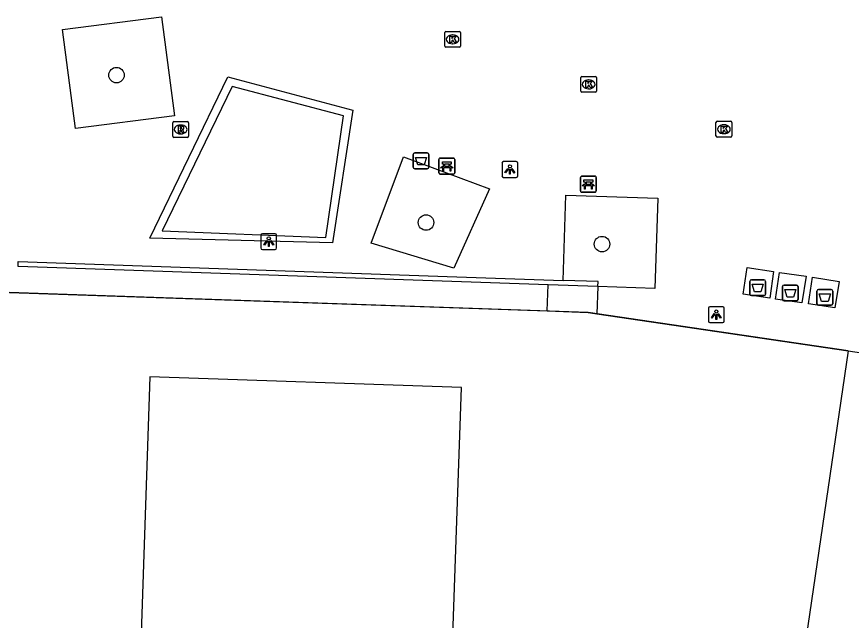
# Model space of a CAD drawing. Extents: x 164150 to 165261, y 382513 to 383432.
# Drawn here: x 164287.5 to 164340.1, y 383094.3 to 383132.3 of the extents above; entities that cross this region are included whole.
import ezdxf

# ---------------------------------------------------------------- set-up
doc = ezdxf.new("R2010")
doc.units = 0
for name, color, linetype in [('IMGEO_Afval_apart_plaats', 7, 'Continuous'), ('IMGEO_Afvalbak', 7, 'Continuous'), ('IMGEO_Bank', 7, 'Continuous'), ('IMGEO_Boom', 7, 'Continuous'), ('IMGEO_Kolk', 7, 'Continuous'), ('IMGEO_Lichtpunt', 7, 'Continuous'), ('IMGEO_Muur', 7, 'Continuous'), ('IMGEO_Pand', 7, 'Continuous'), ('IMGEO_Rioolput', 7, 'Continuous'), ('IMGEO_Voetgangersgebied_open', 7, 'Continuous'), ('IMGEO_Voetpad_gesloten', 7, 'Continuous'), ('IMGEO_Voetpad_op_trap', 7, 'Continuous'), ('IMGEO_Voetpad_open', 7, 'Continuous')]:
    doc.layers.add(name, color=color, linetype=linetype)

msp = doc.modelspace()

# ---------------------------------------------------------------- linework, layer by layer
at = {"layer": 'IMGEO_Afval_apart_plaats'}
for p, q in [((164333.694, 383114.864), (164333.694, 383115.664)), ((164333.694, 383115.664), (164333.694, 383114.864)), ((164333.794, 383115.764), (164334.584, 383115.764)), ((164334.584, 383115.764), (164333.794, 383115.764)), ((164334.684, 383115.664), (164334.684, 383114.864)), ((164334.684, 383114.864), (164334.684, 383115.664)), ((164335.748, 383114.529), (164335.748, 383115.329)), ((164335.748, 383115.329), (164335.748, 383114.529)), ((164335.848, 383115.429), (164336.638, 383115.429)), ((164336.638, 383115.429), (164335.848, 383115.429)), ((164336.738, 383115.329), (164336.738, 383114.529)), ((164336.738, 383114.529), (164336.738, 383115.329)), ((164338.028, 383115.152), (164338.818, 383115.152)), ((164338.818, 383115.152), (164338.028, 383115.152)), ((164334.584, 383114.764), (164333.794, 383114.764)), ((164333.794, 383114.764), (164334.584, 383114.764)), ((164337.928, 383114.252), (164337.928, 383115.052)), ((164337.928, 383115.052), (164337.928, 383114.252)), ((164338.918, 383115.052), (164338.918, 383114.252)), ((164338.918, 383114.252), (164338.918, 383115.052)), ((164336.638, 383114.429), (164335.848, 383114.429)), ((164335.848, 383114.429), (164336.638, 383114.429)), ((164338.818, 383114.152), (164338.028, 383114.152)), ((164338.028, 383114.152), (164338.818, 383114.152))]:
    msp.add_line(p, q, dxfattribs=at)
for points in [[(164333.837, 383115.478), (164334.541, 383115.478), (164334.392, 383115.008), (164333.986, 383115.008), (164333.837, 383115.478)], [(164335.891, 383115.143), (164336.595, 383115.143), (164336.446, 383114.673), (164336.04, 383114.673), (164335.891, 383115.143)], [(164338.071, 383114.866), (164338.775, 383114.866), (164338.626, 383114.396), (164338.22, 383114.396), (164338.071, 383114.866)]]:
    msp.add_lwpolyline(points, dxfattribs=at)
for centre, start, end in [((164333.794, 383115.664), 90, 180), ((164333.794, 383115.664), 90, 180), ((164334.584, 383115.664), 0, 90), ((164334.584, 383115.664), 360, 90), ((164335.848, 383115.329), 90, 180), ((164335.848, 383115.329), 90, 180), ((164336.638, 383115.329), 0, 90), ((164336.638, 383115.329), 360, 90), ((164338.028, 383115.052), 90, 180), ((164338.028, 383115.052), 90, 180), ((164338.818, 383115.052), 0, 90), ((164338.818, 383115.052), 360, 90), ((164333.794, 383114.864), 180, 270), ((164333.794, 383114.864), 180, 270), ((164334.584, 383114.864), 270, 0), ((164334.584, 383114.864), 270, 0), ((164335.848, 383114.529), 180, 270), ((164335.848, 383114.529), 180, 270), ((164336.638, 383114.529), 270, 0), ((164336.638, 383114.529), 270, 0), ((164338.028, 383114.252), 180, 270), ((164338.028, 383114.252), 180, 270), ((164338.818, 383114.252), 270, 0), ((164338.818, 383114.252), 270, 0)]:
    msp.add_arc(centre, 0.1, start, end, dxfattribs=at)
at = {"layer": 'IMGEO_Afvalbak'}
for p, q in [((164312.461, 383122.859), (164312.461, 383123.659)), ((164312.461, 383123.659), (164312.461, 383122.859)), ((164312.561, 383123.759), (164313.351, 383123.759)), ((164313.351, 383123.759), (164312.561, 383123.759)), ((164313.451, 383123.659), (164313.451, 383122.859)), ((164313.451, 383122.859), (164313.451, 383123.659)), ((164313.351, 383122.759), (164312.561, 383122.759)), ((164312.561, 383122.759), (164313.351, 383122.759))]:
    msp.add_line(p, q, dxfattribs=at)
msp.add_lwpolyline([(164312.604, 383123.473), (164313.308, 383123.473), (164313.159, 383123.003), (164312.753, 383123.003), (164312.604, 383123.473)], dxfattribs=at)
for centre, start, end in [((164312.561, 383123.659), 90, 180), ((164312.561, 383123.659), 90, 180), ((164313.351, 383123.659), 0, 90), ((164313.351, 383123.659), 360, 90), ((164312.561, 383122.859), 180, 270), ((164312.561, 383122.859), 180, 270), ((164313.351, 383122.859), 270, 0), ((164313.351, 383122.859), 270, 0)]:
    msp.add_arc(centre, 0.1, start, end, dxfattribs=at)
at = {"layer": 'IMGEO_Bank'}
for p, q in [((164314.087, 383122.504), (164314.087, 383123.345)), ((164314.087, 383123.345), (164314.087, 383122.504)), ((164314.162, 383123.429), (164315.003, 383123.429)), ((164315.003, 383123.429), (164314.162, 383123.429)), ((164314.396, 383122.935), (164314.396, 383123.041)), ((164314.44, 383123.041), (164314.44, 383122.935)), ((164314.728, 383123.047), (164314.446, 383123.047)), ((164314.734, 383122.935), (164314.734, 383123.041)), ((164314.778, 383123.041), (164314.778, 383122.935)), ((164315.087, 383123.354), (164315.087, 383122.513)), ((164315.087, 383122.513), (164315.087, 383123.354)), ((164314.784, 383122.827), (164314.391, 383122.827)), ((164314.446, 383122.929), (164314.728, 383122.929)), ((164315.012, 383122.429), (164314.171, 383122.429)), ((164314.171, 383122.429), (164315.012, 383122.429)), ((164323.012, 383121.363), (164323.012, 383122.204)), ((164323.012, 383122.204), (164323.012, 383121.363)), ((164323.087, 383122.288), (164323.928, 383122.288)), ((164323.928, 383122.288), (164323.087, 383122.288)), ((164324.012, 383122.213), (164324.012, 383121.372)), ((164324.012, 383121.372), (164324.012, 383122.213)), ((164323.709, 383121.686), (164323.316, 383121.686)), ((164323.321, 383121.794), (164323.321, 383121.9)), ((164323.365, 383121.9), (164323.365, 383121.794)), ((164323.653, 383121.906), (164323.371, 383121.906)), ((164323.371, 383121.788), (164323.653, 383121.788)), ((164323.659, 383121.794), (164323.659, 383121.9)), ((164323.703, 383121.9), (164323.703, 383121.794)), ((164323.937, 383121.288), (164323.096, 383121.288)), ((164323.096, 383121.288), (164323.937, 383121.288))]:
    msp.add_line(p, q, dxfattribs=at)
for points in [[(164314.39, 383123.047), (164314.304, 383123.047), (164314.304, 383123.208), (164314.867, 383123.208), (164314.867, 383123.047), (164314.784, 383123.047)], [(164314.334, 383122.827), (164314.192, 383122.827), (164314.304, 383122.929), (164314.39, 383122.929)], [(164314.384, 383122.82), (164314.384, 383122.613), (164314.341, 383122.613), (164314.341, 383122.82)], [(164314.784, 383122.929), (164314.867, 383122.929), (164314.979, 383122.827), (164314.84, 383122.827)], [(164314.834, 383122.82), (164314.834, 383122.613), (164314.79, 383122.613), (164314.79, 383122.82)], [(164323.315, 383121.906), (164323.229, 383121.906), (164323.229, 383122.067), (164323.792, 383122.067), (164323.792, 383121.906), (164323.709, 383121.906)], [(164323.259, 383121.686), (164323.117, 383121.686), (164323.229, 383121.788), (164323.315, 383121.788)], [(164323.309, 383121.679), (164323.309, 383121.472), (164323.266, 383121.472), (164323.266, 383121.679)], [(164323.709, 383121.788), (164323.792, 383121.788), (164323.904, 383121.686), (164323.765, 383121.686)], [(164323.759, 383121.679), (164323.759, 383121.472), (164323.715, 383121.472), (164323.715, 383121.679)]]:
    msp.add_lwpolyline(points, dxfattribs=at)
for centre, radius, start, end in [((164314.165, 383123.351), 0.0779, 92.4484, 184.2845), ((164314.165, 383123.351), 0.0779, 92.4484, 184.2845), ((164314.389, 383123.04), 0.00671, 2.8957, 87.1043), ((164314.446, 383123.04), 0.00671, 92.8957, 177.1043), ((164314.728, 383123.04), 0.00671, 2.8957, 87.1043), ((164314.785, 383123.04), 0.00671, 92.8957, 177.1043), ((164315.009, 383123.351), 0.0779, 2.4484, 94.2845), ((164315.009, 383123.351), 0.0779, 2.4484, 94.2845), ((164314.165, 383122.507), 0.0779, 182.4484, 274.2845), ((164314.165, 383122.507), 0.0779, 182.4484, 274.2845), ((164314.334, 383122.82), 0.00671, 2.8957, 87.1043), ((164314.391, 383122.82), 0.00671, 92.8957, 177.1043), ((164314.389, 383122.936), 0.00671, 272.8957, 357.1043), ((164314.446, 383122.936), 0.00671, 182.8957, 267.1043), ((164314.728, 383122.936), 0.00671, 272.8957, 357.1043), ((164314.785, 383122.936), 0.00671, 182.8957, 267.1043), ((164314.783, 383122.82), 0.00671, 2.8957, 87.1043), ((164314.84, 383122.82), 0.00671, 92.8957, 177.1043), ((164315.009, 383122.507), 0.0779, 272.4484, 4.2845), ((164315.009, 383122.507), 0.0779, 272.4484, 4.2845), ((164323.09, 383122.21), 0.0779, 92.4484, 184.2845), ((164323.09, 383122.21), 0.0779, 92.4484, 184.2845), ((164323.934, 383122.21), 0.0779, 2.4484, 94.2845), ((164323.934, 383122.21), 0.0779, 2.4484, 94.2845), ((164323.259, 383121.679), 0.00671, 2.8957, 87.1043), ((164323.316, 383121.679), 0.00671, 92.8957, 177.1043), ((164323.314, 383121.899), 0.00671, 2.8957, 87.1043), ((164323.314, 383121.795), 0.00671, 272.8957, 357.1043), ((164323.371, 383121.899), 0.00671, 92.8957, 177.1043), ((164323.371, 383121.795), 0.00671, 182.8957, 267.1043), ((164323.653, 383121.899), 0.00671, 2.8957, 87.1043), ((164323.653, 383121.795), 0.00671, 272.8957, 357.1043), ((164323.71, 383121.899), 0.00671, 92.8957, 177.1043), ((164323.71, 383121.795), 0.00671, 182.8957, 267.1043), ((164323.708, 383121.679), 0.00671, 2.8957, 87.1043), ((164323.765, 383121.679), 0.00671, 92.8957, 177.1043), ((164323.09, 383121.366), 0.0779, 182.4484, 274.2845), ((164323.09, 383121.366), 0.0779, 182.4484, 274.2845), ((164323.934, 383121.366), 0.0779, 272.4484, 4.2845), ((164323.934, 383121.366), 0.0779, 272.4484, 4.2845)]:
    msp.add_arc(centre, radius, start, end, dxfattribs=at)
at = {"layer": 'IMGEO_Boom'}
for centre in [(164293.758, 383128.663), (164313.276, 383119.371), (164324.372, 383118.009)]:
    msp.add_circle(centre, 0.489, dxfattribs=at)
at = {"layer": 'IMGEO_Kolk'}
for p, q in [((164314.452, 383130.496), (164314.452, 383131.348)), ((164314.527, 383131.422), (164315.379, 383131.422)), ((164314.94, 383131.202), (164314.965, 383131.202)), ((164315.453, 383131.348), (164315.453, 383130.496)), ((164315.379, 383130.422), (164314.527, 383130.422)), ((164314.963, 383130.642), (164314.938, 383130.642)), ((164323.029, 383127.654), (164323.029, 383128.506)), ((164323.104, 383128.58), (164323.956, 383128.58)), ((164323.517, 383128.36), (164323.542, 383128.36)), ((164324.03, 383128.506), (164324.03, 383127.654)), ((164323.54, 383127.8), (164323.515, 383127.8)), ((164323.956, 383127.58), (164323.104, 383127.58)), ((164331.558, 383124.827), (164331.558, 383125.679)), ((164331.633, 383125.753), (164332.485, 383125.753)), ((164332.559, 383125.679), (164332.559, 383124.827)), ((164332.046, 383125.533), (164332.071, 383125.533)), ((164332.485, 383124.753), (164331.633, 383124.753)), ((164332.069, 383124.973), (164332.044, 383124.973))]:
    msp.add_line(p, q, dxfattribs=at)
for points in [[(164314.452, 383130.496), (164314.452, 383131.348)], [(164314.527, 383131.422), (164315.379, 383131.422)], [(164314.773, 383131.122), (164314.896, 383131.122), (164314.896, 383130.971), (164315.026, 383131.122), (164315.19, 383131.122), (164315.044, 383130.971), (164315.197, 383130.722), (164315.045, 383130.722), (164314.96, 383130.886), (164314.896, 383130.819), (164314.896, 383130.722), (164314.773, 383130.722), (164314.773, 383131.122)], [(164315.453, 383131.348), (164315.453, 383130.496)], [(164315.379, 383130.422), (164314.527, 383130.422)], [(164323.029, 383127.654), (164323.029, 383128.506)], [(164323.104, 383128.58), (164323.956, 383128.58)], [(164324.03, 383128.506), (164324.03, 383127.654)], [(164323.35, 383128.28), (164323.473, 383128.28), (164323.473, 383128.129), (164323.603, 383128.28), (164323.767, 383128.28), (164323.621, 383128.129), (164323.774, 383127.88), (164323.622, 383127.88), (164323.537, 383128.044), (164323.473, 383127.977), (164323.473, 383127.88), (164323.35, 383127.88), (164323.35, 383128.28)], [(164323.956, 383127.58), (164323.104, 383127.58)], [(164331.558, 383124.827), (164331.558, 383125.679)], [(164331.633, 383125.753), (164332.485, 383125.753)], [(164332.559, 383125.679), (164332.559, 383124.827)], [(164331.879, 383125.453), (164332.002, 383125.453), (164332.002, 383125.302), (164332.132, 383125.453), (164332.296, 383125.453), (164332.15, 383125.302), (164332.303, 383125.053), (164332.151, 383125.053), (164332.066, 383125.217), (164332.002, 383125.15), (164332.002, 383125.053), (164331.879, 383125.053), (164331.879, 383125.453)], [(164332.485, 383124.753), (164331.633, 383124.753)]]:
    msp.add_lwpolyline(points, dxfattribs=at)
for centre, start, end in [((164314.529, 383131.346), 91.552, 178.448), ((164314.529, 383131.346), 91.552, 178.448), ((164315.377, 383131.346), 1.552, 88.448), ((164315.377, 383131.346), 1.552, 88.448), ((164314.529, 383130.498), 181.552, 268.448), ((164314.529, 383130.498), 181.552, 268.448), ((164315.377, 383130.498), 271.552, 358.448), ((164315.377, 383130.498), 271.552, 358.448), ((164323.106, 383128.504), 91.552, 178.448), ((164323.106, 383128.504), 91.552, 178.448), ((164323.954, 383128.504), 1.552, 88.448), ((164323.954, 383128.504), 1.552, 88.448), ((164323.106, 383127.656), 181.552, 268.448), ((164323.106, 383127.656), 181.552, 268.448), ((164323.954, 383127.656), 271.552, 358.448), ((164323.954, 383127.656), 271.552, 358.448), ((164331.635, 383125.677), 91.552, 178.448), ((164331.635, 383125.677), 91.552, 178.448), ((164332.483, 383125.677), 1.552, 88.448), ((164332.483, 383125.677), 1.552, 88.448), ((164331.635, 383124.829), 181.552, 268.448), ((164331.635, 383124.829), 181.552, 268.448), ((164332.483, 383124.829), 271.552, 358.448), ((164332.483, 383124.829), 271.552, 358.448)]:
    msp.add_arc(centre, 0.0765, start, end, dxfattribs=at)
for centre, major_axis, ratio, start_param, end_param in [((164314.939, 383130.922), (-0.387, 0.002), 0.722429, 4.712389, 7.853982), ((164314.964, 383130.922), (-0.39, 0.002), 0.717154, 1.570796, 4.712389), ((164323.516, 383128.08), (-0.387, 0.002), 0.722429, 4.712389, 7.853982), ((164323.541, 383128.08), (-0.39, 0.002), 0.717154, 1.570796, 4.712389), ((164332.045, 383125.253), (-0.387, 0.002), 0.722429, 4.712389, 7.853982), ((164332.07, 383125.253), (-0.39, 0.002), 0.717154, 1.570796, 4.712389)]:
    msp.add_ellipse(centre, major_axis=major_axis, ratio=ratio, start_param=start_param, end_param=end_param, dxfattribs=at)
at = {"layer": 'IMGEO_Lichtpunt'}
for p, q in [((164318.066, 383123.12), (164318.066, 383122.313)), ((164318.066, 383123.12), (164318.066, 383122.313)), ((164318.968, 383123.215), (164318.16, 383123.215)), ((164318.968, 383123.215), (164318.16, 383123.215)), ((164319.062, 383122.313), (164319.062, 383123.12)), ((164319.062, 383122.313), (164319.062, 383123.12)), ((164318.16, 383122.219), (164318.968, 383122.219)), ((164318.16, 383122.219), (164318.968, 383122.219)), ((164302.86, 383118.574), (164302.86, 383117.767)), ((164302.86, 383118.574), (164302.86, 383117.767)), ((164303.762, 383118.669), (164302.954, 383118.669)), ((164303.762, 383118.669), (164302.954, 383118.669)), ((164303.856, 383117.767), (164303.856, 383118.574)), ((164303.856, 383117.767), (164303.856, 383118.574)), ((164302.954, 383117.673), (164303.762, 383117.673)), ((164302.954, 383117.673), (164303.762, 383117.673)), ((164331.079, 383113.966), (164331.079, 383113.159)), ((164331.079, 383113.966), (164331.079, 383113.159)), ((164331.981, 383114.061), (164331.173, 383114.061)), ((164331.981, 383114.061), (164331.173, 383114.061)), ((164332.075, 383113.159), (164332.075, 383113.966)), ((164332.075, 383113.159), (164332.075, 383113.966)), ((164331.173, 383113.065), (164331.981, 383113.065)), ((164331.173, 383113.065), (164331.981, 383113.065))]:
    msp.add_line(p, q, dxfattribs=at)
for points in [[(164318.44, 383122.784), (164318.479, 383122.756), (164318.291, 383122.494), (164318.253, 383122.521), (164318.44, 383122.784)], [(164318.542, 383122.736), (164318.589, 383122.736), (164318.589, 383122.414), (164318.542, 383122.414), (164318.542, 383122.736)], [(164318.652, 383122.756), (164318.69, 383122.783), (164318.877, 383122.521), (164318.838, 383122.493), (164318.652, 383122.756)], [(164303.234, 383118.238), (164303.273, 383118.21), (164303.085, 383117.948), (164303.047, 383117.975), (164303.234, 383118.238)], [(164303.336, 383118.19), (164303.383, 383118.19), (164303.383, 383117.868), (164303.336, 383117.868), (164303.336, 383118.19)], [(164303.446, 383118.21), (164303.484, 383118.237), (164303.671, 383117.975), (164303.632, 383117.947), (164303.446, 383118.21)], [(164331.453, 383113.63), (164331.492, 383113.602), (164331.304, 383113.34), (164331.266, 383113.367), (164331.453, 383113.63)], [(164331.555, 383113.582), (164331.602, 383113.582), (164331.602, 383113.26), (164331.555, 383113.26), (164331.555, 383113.582)], [(164331.665, 383113.602), (164331.703, 383113.629), (164331.89, 383113.367), (164331.851, 383113.339), (164331.665, 383113.602)]]:
    msp.add_lwpolyline(points, dxfattribs=at)
for centre in [(164318.565, 383122.918), (164303.359, 383118.372), (164331.578, 383113.764)]:
    msp.add_circle(centre, 0.0994, dxfattribs=at)
for centre, start, end in [((164318.16, 383123.12), 90, 180), ((164318.16, 383123.12), 90, 180), ((164318.968, 383123.12), 0, 90), ((164318.968, 383123.12), 0, 90), ((164318.16, 383122.313), 180, 270), ((164318.16, 383122.313), 180, 270), ((164318.968, 383122.313), 270, 0), ((164318.968, 383122.313), 270, 360), ((164302.954, 383118.574), 90, 180), ((164302.954, 383118.574), 90, 180), ((164303.762, 383118.574), 0, 90), ((164303.762, 383118.574), 0, 90), ((164302.954, 383117.767), 180, 270), ((164302.954, 383117.767), 180, 270), ((164303.762, 383117.767), 270, 0), ((164303.762, 383117.767), 270, 360), ((164331.173, 383113.966), 90, 180), ((164331.173, 383113.966), 90, 180), ((164331.981, 383113.966), 0, 90), ((164331.981, 383113.966), 0, 90), ((164331.173, 383113.159), 180, 270), ((164331.173, 383113.159), 180, 270), ((164331.981, 383113.159), 270, 0), ((164331.981, 383113.159), 270, 360)]:
    msp.add_arc(centre, 0.0946, start, end, dxfattribs=at)
at = {"layer": 'IMGEO_Muur'}
for points in [[(164308.67, 383126.456), (164307.38, 383118.099), (164295.865, 383118.393), (164300.775, 383128.565), (164308.67, 383126.456)], [(164308.079, 383126.091), (164301.058, 383127.937), (164296.637, 383118.839), (164306.954, 383118.425), (164308.079, 383126.091)], [(164320.978, 383115.454), (164287.548, 383116.606), (164287.559, 383116.911), (164315.223, 383115.956), (164321.928, 383115.724)], [(164324.116, 383115.346), (164324.127, 383115.648), (164321.928, 383115.724)], [(164324.116, 383115.346), (164320.978, 383115.454)], [(164339.895, 383111.289), (164323.49, 383113.707), (164285.133, 383115.032)]]:
    msp.add_lwpolyline(points, dxfattribs=at)
at = {"layer": 'IMGEO_Pand'}
for points in [[(164339.895, 383111.289), (164333.515, 383067.867)], [(164339.895, 383111.289), (164359.314, 383108.411), (164359.03, 383106.478)], [(164314.313, 383074.739), (164315.508, 383108.981), (164295.865, 383109.651), (164294.697, 383075.423), (164314.313, 383074.739)]]:
    msp.add_lwpolyline(points, dxfattribs=at)
at = {"layer": 'IMGEO_Rioolput'}
for p, q in [((164297.304, 383124.812), (164297.304, 383125.664)), ((164297.379, 383125.738), (164298.231, 383125.738)), ((164298.305, 383125.664), (164298.305, 383124.812)), ((164297.792, 383125.518), (164297.817, 383125.518)), ((164298.231, 383124.738), (164297.379, 383124.738)), ((164297.815, 383124.958), (164297.79, 383124.958))]:
    msp.add_line(p, q, dxfattribs=at)
for points in [[(164297.304, 383124.812), (164297.304, 383125.664)], [(164297.379, 383125.738), (164298.231, 383125.738)], [(164298.305, 383125.664), (164298.305, 383124.812)], [(164297.893, 383125.436), (164297.641, 383125.438), (164297.641, 383125.038)], [(164297.641, 383125.038), (164297.765, 383125.038), (164297.765, 383125.2), (164297.776, 383125.2)], [(164297.819, 383125.357), (164297.765, 383125.357), (164297.765, 383125.276)], [(164297.765, 383125.276), (164297.817, 383125.276)], [(164297.823, 383125.171), (164297.894, 383125.038), (164298.034, 383125.038), (164297.969, 383125.164)], [(164298.231, 383124.738), (164297.379, 383124.738)]]:
    msp.add_lwpolyline(points, dxfattribs=at)
for centre, radius, start, end in [((164297.381, 383125.662), 0.0765, 91.552, 178.448), ((164297.381, 383125.662), 0.0765, 91.552, 178.448), ((164298.229, 383125.662), 0.0765, 1.552, 88.448), ((164298.229, 383125.662), 0.0765, 1.552, 88.448), ((164297.775, 383125.147), 0.0533, 26.0293, 88.6989), ((164297.801, 383125.465), 0.19, 274.7715, 282.9687), ((164297.825, 383125.261), 0.0964, 77.0061, 93.1865), ((164297.839, 383125.318), 0.0378, 276.6634, 79.6772), ((164297.892, 383125.326), 0.109, 350.3612, 89.416), ((164297.89, 383125.326), 0.112, 277.5842, 350.9817), ((164297.874, 383125.111), 0.108, 29.5134, 73.7905), ((164297.381, 383124.814), 0.0765, 181.552, 268.448), ((164297.381, 383124.814), 0.0765, 181.552, 268.448), ((164298.229, 383124.814), 0.0765, 271.552, 358.448), ((164298.229, 383124.814), 0.0765, 271.552, 358.448)]:
    msp.add_arc(centre, radius, start, end, dxfattribs=at)
for centre, major_axis, ratio, start_param, end_param in [((164297.791, 383125.238), (-0.387, 0.002), 0.722429, 4.712389, 7.853982), ((164297.816, 383125.238), (-0.39, 0.002), 0.717154, 1.570796, 4.712389)]:
    msp.add_ellipse(centre, major_axis=major_axis, ratio=ratio, start_param=start_param, end_param=end_param, dxfattribs=at)
at = {"layer": 'IMGEO_Voetgangersgebied_open'}
for points in [[(164296.591, 383132.347), (164297.408, 383126.107), (164291.173, 383125.29), (164290.356, 383131.53), (164296.591, 383132.347)], [(164317.28, 383121.488), (164315.037, 383116.503), (164309.822, 383118.069), (164311.845, 383123.509), (164317.28, 383121.488)], [(164321.928, 383115.724), (164322.101, 383121.092), (164327.897, 383120.914), (164327.706, 383115.215), (164324.116, 383115.346)]]:
    msp.add_lwpolyline(points, dxfattribs=at)
at = {"layer": 'IMGEO_Voetpad_gesloten'}
for points in [[(164335.186, 383116.285), (164334.949, 383114.606), (164333.265, 383114.859), (164333.519, 383116.546), (164335.186, 383116.285)], [(164337.239, 383115.986), (164336.976, 383114.308), (164335.318, 383114.548), (164335.558, 383116.223), (164337.239, 383115.986)], [(164339.335, 383115.65), (164339.057, 383113.99), (164337.389, 383114.244), (164337.649, 383115.918), (164339.335, 383115.65)]]:
    msp.add_lwpolyline(points, dxfattribs=at)
at = {"layer": 'IMGEO_Voetpad_op_trap'}
for points in [[(164320.921, 383113.796), (164320.978, 383115.454)], [(164324.116, 383115.346), (164324.053, 383113.624)]]:
    msp.add_lwpolyline(points, dxfattribs=at)
at = {"layer": 'IMGEO_Voetpad_open'}
for points in [[(164285.133, 383115.032), (164320.921, 383113.796)], [(164320.921, 383113.796), (164323.49, 383113.707), (164324.053, 383113.624)], [(164324.053, 383113.624), (164339.895, 383111.289)]]:
    msp.add_lwpolyline(points, dxfattribs=at)

doc.saveas('drawing.dxf')
